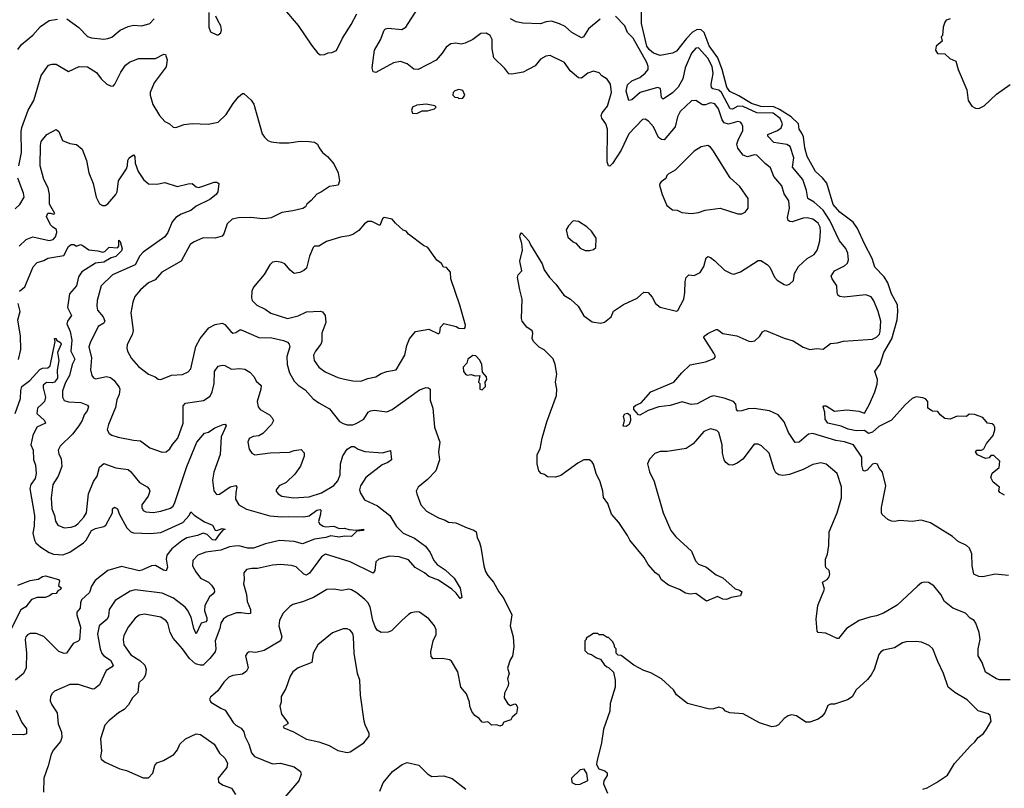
# Model space of a CAD drawing. Extents: x 2087054 to 2277909, y 548907 to 753496.
# Tile 321 of 444: x 2195598 to 2202833, y 682371 to 688020. Entities that reach past the tile are written whole.
import ezdxf

# ---------------------------------------------------------------- set-up
doc = ezdxf.new("R2010")
doc.units = 0

msp = doc.modelspace()

# ---------------------------------------------------------------- linework, layer by layer
at = {"layer": '0CON20XD'}
for points in [[(2201467.9, 686357.9), (2201477.6, 686395), (2201482.6, 686465), (2201479.5, 686495), (2201465, 686524.6), (2201425, 686554.7), (2201385, 686563.8), (2201355, 686561.3), (2201275, 686535.4), (2201256.9, 686536.9), (2201245.6, 686545), (2201239.2, 686565), (2201253.4, 686635), (2201249.7, 686689.7), (2201215, 686740), (2201197.9, 686797.9), (2201138.7, 686868.7), (2201115, 686931.2), (2201075, 686962.9), (2201015, 687024.3), (2200995, 687026.5), (2200945, 687012.3), (2200914.7, 687024.7), (2200875.4, 687075), (2200867.5, 687105), (2200876.1, 687135), (2200911.9, 687205), (2200911.4, 687235), (2200904.2, 687255), (2200895, 687265.7), (2200875, 687271.9), (2200807.1, 687252.9), (2200775, 687261.9), (2200758.7, 687285), (2200731.8, 687365), (2200705, 687400.9), (2200675, 687409.2), (2200636.2, 687395), (2200615, 687394.7), (2200565, 687426.9), (2200535, 687422.9), (2200450.6, 687345), (2200431.1, 687305), (2200415, 687231.4), (2200332.5, 687137.5), (2200315, 687138.8), (2200291.2, 687155), (2200255, 687232.5), (2200218, 687275), (2200195, 687288.1), (2200174.5, 687285.5), (2200075, 687181.9), (2200018, 687062), (2199955, 686962), (2199935, 686942.5), (2199924.2, 686945), (2199914.5, 686975), (2199916.6, 687215), (2199904.1, 687254.1), (2199876.6, 687296.6), (2199871.2, 687315), (2199876.7, 687335), (2199916.4, 687385), (2199931.1, 687435), (2199946.5, 687485), (2199939.2, 687545), (2199915, 687582.5), (2199875, 687606.7), (2199855, 687630), (2199815, 687641.2), (2199773, 687627), (2199725, 687591.2), (2199705, 687592.5), (2199643.1, 687645), (2199602, 687705), (2199495, 687756), (2199465, 687752.5), (2199425, 687730.9), (2199385, 687681.5), (2199296.3, 687633.7), (2199215, 687620), (2199193, 687623), (2199161.7, 687661.7), (2199080.7, 687740.7), (2199068.9, 687805), (2199069.4, 687875), (2199055, 687903.8), (2199025, 687920.8), (2198985, 687918.6), (2198926.7, 687873.3), (2198872.1, 687847.9), (2198841.3, 687841.3), (2198803.2, 687846.8), (2198765, 687843.1), (2198731.9, 687818.1), (2198702, 687775), (2198657.6, 687722.4), (2198525, 687654), (2198495, 687655.6), (2198445, 687695.7), (2198395, 687711.9), (2198345, 687702.5), (2198215, 687631.9), (2198195, 687636.2), (2198188.9, 687665), (2198204.3, 687795), (2198248.9, 687871.1), (2198275, 687942), (2198285, 687952.5), (2198305, 687956.5), (2198405, 687947.8), (2198434.2, 687965), (2198562.2, 688165)], [(2202835, 684526.2), (2202800, 684545), (2202793, 684557), (2202797.5, 684585), (2202750.3, 684620.3), (2202733.3, 684655), (2202745, 684687.5), (2202795, 684730), (2202800, 684775), (2202755, 684816.7), (2202735, 684816.2), (2202720.8, 684799.2), (2202695, 684794.3), (2202635, 684822.5), (2202621.2, 684845), (2202630, 684855), (2202665, 684856.2), (2202682.5, 684865), (2202703.3, 684905), (2202750, 684965), (2202762.5, 685005), (2202762.5, 685025), (2202755, 685040), (2202745, 685050), (2202710, 685055), (2202675, 685097.5), (2202615, 685117.5), (2202575, 685120), (2202555, 685103.3), (2202486.1, 685106.1), (2202436.1, 685083.9), (2202395, 685088.8), (2202362.5, 685115), (2202345, 685140), (2202305, 685142.5), (2202270, 685165), (2202270, 685215), (2202255, 685233.3), (2202235, 685242), (2202185, 685248.2), (2202155, 685236.5), (2202105, 685190.5), (2202005, 685075.5), (2201909.8, 685030.2), (2201865, 684987.5), (2201835, 684979.2), (2201805, 685000), (2201745, 684998.9), (2201685, 685011.6), (2201635, 685032.8), (2201536.2, 685055), (2201515.6, 685085), (2201514.3, 685135), (2201502.5, 685175), (2201507.5, 685182.5), (2201525, 685181.2), (2201585, 685144), (2201675, 685151.5), (2201765, 685142.3), (2201805, 685128), (2201842.7, 685195), (2201881.4, 685285), (2201898.5, 685341.5), (2201900.7, 685375), (2201882.5, 685435), (2201921.9, 685488.1), (2201947.1, 685575), (2202007.6, 685675), (2202045, 685814), (2202050.3, 685875), (2202048.4, 685925), (2202004.2, 686004.2), (2201976.1, 686085), (2201949.4, 686129.4), (2201881.7, 686201.7), (2201861.8, 686265), (2201805, 686372.9), (2201755.3, 686485.3), (2201721.2, 686531.2), (2201623.5, 686605), (2201575, 686661.9), (2201527.7, 686817.7), (2201497.3, 686857.3), (2201445, 686903.5), (2201384.2, 687014.2), (2201367.5, 687077.5), (2201357.9, 687157.9), (2201346.2, 687186.2), (2201324.5, 687215), (2201319.6, 687255), (2201266.8, 687306.8), (2201180.7, 687360.7), (2201139.4, 687379.4), (2201043.1, 687383.1), (2200975.9, 687405), (2200881.4, 687461.4), (2200815, 687493), (2200793.5, 687525), (2200759.3, 687655), (2200728.8, 687738.8), (2200665, 687827.1), (2200628.1, 687925), (2200606.3, 687946.3), (2200575, 687947.5), (2200542.7, 687927.3), (2200497.8, 687882.2), (2200425, 687788.9), (2200395, 687774), (2200305, 687756.2), (2200255, 687774.5), (2200225, 687797.5), (2200205.4, 687825), (2200167.9, 687992.1), (2200167.6, 688097.6)], [(2195585, 687800), (2195611.7, 687838.3), (2195695, 687905.7), (2195750.5, 687969.5), (2195815, 688012.9), (2195876, 688024)], [(2195945, 688026.4), (2196031.5, 687961.5), (2196095, 687897.1), (2196125, 687886), (2196215, 687878), (2196245, 687880.8), (2196275, 687892.5), (2196336.8, 687943.2), (2196395, 687970.8), (2196435, 687980.8), (2196495.9, 687975.9), (2196555, 687991.2), (2196585, 688026.7)], [(2196986.4, 688073.6), (2196987.5, 687965), (2197000.7, 687930.7), (2197045, 687907.5), (2197055, 687907.5), (2197075, 687922.5), (2197080, 687945), (2197075.5, 687975), (2197053.8, 688015), (2197038.8, 688045)], [(2197544.2, 688094.2), (2197645, 687976.7), (2197741.7, 687831.7), (2197785, 687777.5), (2197805, 687762.5), (2197836.4, 687763.6), (2197865, 687777.5), (2197891.7, 687778.3), (2197925, 687792.5), (2197970, 687885), (2198033.8, 687985), (2198075, 688063.3)], [(2199862, 688025), (2199776.9, 687953.1), (2199740.5, 687895), (2199725, 687885.5), (2199656, 687926), (2199605, 687970.5), (2199565, 687988.8), (2199505, 688008.1), (2199465.5, 688004.5), (2199425, 687988.6), (2199295, 687993.3), (2199245, 688004.2), (2199205, 688027.5)], [(2202865, 683936), (2202765, 683945.8), (2202675, 683926.2), (2202645, 683926.7), (2202610, 683945), (2202596.4, 684006.4), (2202593.8, 684095), (2202576.7, 684135), (2202555.8, 684155.8), (2202495, 684186), (2202452.1, 684222.1), (2202291.8, 684321.8), (2202220.9, 684340.9), (2202155, 684331.7), (2202065, 684338.9), (2202025, 684330.9), (2202003.2, 684333.2), (2201976.1, 684346.1), (2201935, 684382.5), (2201930, 684395), (2201931.2, 684435), (2201961.9, 684595), (2201938.6, 684695), (2201914, 684725), (2201902.3, 684752.3), (2201885, 684759.4), (2201865, 684754.4), (2201825, 684708.1), (2201805, 684701.9), (2201795, 684706), (2201786.7, 684745), (2201785, 684805.8), (2201725.7, 684895), (2201658.1, 684918.1), (2201595, 684926.9), (2201425, 684979.5), (2201395, 684972.9), (2201325, 684915.6), (2201295, 684912.5), (2201246.9, 684985), (2201215.6, 685065), (2201170.8, 685115), (2201106.4, 685146.4), (2200995, 685163.6), (2200950.3, 685160.3), (2200904.4, 685144.4), (2200875, 685144), (2200865.6, 685155.6), (2200860.8, 685195), (2200842, 685215), (2200775, 685238.8), (2200695, 685254.4), (2200671.1, 685248.9), (2200575, 685196.9), (2200532.7, 685192.7), (2200465, 685210.8), (2200377.5, 685185), (2200295, 685174.5), (2200215, 685147.1), (2200155, 685113.8), (2200145, 685116.7), (2200110, 685155), (2200111.2, 685175), (2200125, 685187.5), (2200165.4, 685204.6), (2200235, 685284.4), (2200403.8, 685355), (2200462.5, 685425), (2200525, 685482.5), (2200637.5, 685505), (2200700.7, 685529.3), (2200710, 685545), (2200699.4, 685569.4), (2200623.8, 685685), (2200627.5, 685695), (2200655, 685713.8), (2200715, 685742.5), (2200725, 685742.5), (2200764.2, 685714.2), (2200867.2, 685697.2), (2200955, 685658), (2200975.9, 685654.1), (2201000.5, 685659.5), (2201036.5, 685693.5), (2201056.2, 685725), (2201074.3, 685735.7), (2201085, 685734.2), (2201215, 685680), (2201280.7, 685660.7), (2201355, 685614.2), (2201405, 685595.8), (2201455, 685602.5), (2201502, 685598), (2201555, 685640), (2201605, 685644.4), (2201652.2, 685657.8), (2201865, 685671.9), (2201895, 685687.1), (2201915, 685708.8), (2201921.5, 685728.5), (2201924.6, 685804.6), (2201907.1, 685875), (2201874.7, 685954.7), (2201855, 685982.9), (2201815, 685997.8), (2201655, 685980.5), (2201625, 685984.4), (2201610.8, 685995), (2201604.5, 686014.5), (2201603.3, 686065), (2201566.9, 686115), (2201560, 686135), (2201585, 686173.1), (2201658.1, 686211.9), (2201679.5, 686230.5), (2201689.1, 686255), (2201683.5, 686305), (2201668.9, 686338.9), (2201621.1, 686395), (2201549.7, 686545), (2201501, 686621), (2201435, 686680), (2201389.4, 686705), (2201378.5, 686765), (2201351.8, 686845), (2201275.4, 686935), (2201285.4, 687005), (2201258.6, 687088.6), (2201235, 687102.5), (2201171.3, 687111.3), (2201138.2, 687118.2), (2201095.6, 687165), (2201094.2, 687175), (2201166.7, 687205), (2201193.8, 687225), (2201203.4, 687255), (2201184.7, 687295), (2201135, 687331.9), (2201015, 687334.8), (2200915, 687383.2), (2200875, 687383.3), (2200835, 687362.8), (2200818.9, 687365), (2200755, 687485.7), (2200735, 687501.6), (2200691.9, 687511.9), (2200680.2, 687520.2), (2200678.3, 687545), (2200692.7, 687625), (2200685.9, 687675), (2200655, 687738.2), (2200585, 687812.7), (2200565, 687810.5), (2200535, 687772.9), (2200488.5, 687665), (2200471.2, 687585), (2200436.1, 687523.9), (2200395, 687483.6), (2200325, 687436.2), (2200315, 687447.5), (2200305.5, 687515.5), (2200285, 687520.9), (2200156.2, 687483.8), (2200095, 687430.8), (2200075, 687426.7), (2200054.7, 687495), (2200065, 687540.8), (2200095, 687571.1), (2200155, 687595.9), (2200195, 687628), (2200216, 687654), (2200216.2, 687675), (2200205.2, 687705.2), (2200105, 687884.5), (2200065, 687926), (2200044.3, 687974.3), (2199975.7, 688045.7)], [(2202435, 688027.5), (2202405, 688016.7), (2202395, 688002.5), (2202383.8, 687965), (2202380, 687905), (2202370, 687895), (2202377, 687863), (2202332.5, 687825), (2202326.7, 687795), (2202341.7, 687771.7), (2202395, 687770), (2202432.5, 687735), (2202476.1, 687716.1), (2202494.1, 687654.1), (2202556.7, 687505), (2202566.7, 687425), (2202594.1, 687384.1), (2202620.7, 687370.7), (2202645, 687367.5), (2202685, 687386.7), (2202775, 687473.8), (2202876.8, 687543.2)], [(2195591.5, 686945), (2195610, 687045), (2195608, 687195), (2195613, 687227), (2195660, 687355), (2195701.9, 687425), (2195755, 687610), (2195810, 687685), (2195835, 687693.8), (2195865, 687693.8), (2195955, 687638.8), (2196034.4, 687675.6), (2196095, 687672.9), (2196161.1, 687631.1), (2196195, 687586.2), (2196237.5, 687545), (2196265, 687533.3), (2196285, 687532.5), (2196297.5, 687545), (2196340, 687635), (2196375.7, 687685), (2196405, 687708.6), (2196470, 687735), (2196595, 687735.8), (2196657, 687767), (2196670, 687765), (2196672.5, 687755), (2196681.2, 687725), (2196675, 687672.5), (2196585, 687556.2), (2196555.7, 687485), (2196555.6, 687465), (2196575, 687396.7), (2196625, 687316.7), (2196665, 687272.5), (2196697.5, 687255), (2196725, 687230), (2196745, 687228.8), (2196805, 687248.8), (2196865, 687257.5), (2196982.7, 687252.7), (2197055, 687265.8), (2197115, 687324), (2197166, 687405), (2197205, 687453.3), (2197235, 687476.7), (2197245, 687476.7), (2197299.3, 687429.3), (2197318, 687398), (2197380.3, 687180.3), (2197395.5, 687155.5), (2197421.1, 687131.1), (2197445, 687121.8), (2197505.5, 687115.5), (2197575, 687115.5), (2197658.3, 687128.3), (2197725.7, 687125.7)], [(2198825, 687440), (2198855, 687442.5), (2198867.5, 687465), (2198855, 687500), (2198825, 687506.7), (2198795, 687496.7), (2198782.5, 687485), (2198780, 687465), (2198795, 687450), (2198817, 687447), (2198825, 687440)], [(2198515, 687331.2), (2198555, 687350), (2198595, 687351.2), (2198645, 687363.8), (2198657, 687377), (2198647, 687387), (2198585, 687400), (2198515, 687391.2), (2198483.6, 687376.4), (2198476.7, 687355), (2198485, 687333.3), (2198515, 687331.2)], [(2195593.8, 686356.2), (2195645.8, 686404.2), (2195695, 686424.7), (2195815, 686397.3), (2195844.2, 686405), (2195861.1, 686425), (2195870.8, 686455), (2195867, 686477), (2195840, 686495), (2195825, 686513.3), (2195794.6, 686574.6), (2195805, 686596.9), (2195825, 686599.2), (2195845, 686590), (2195856.7, 686595), (2195817.6, 686665), (2195816, 686735), (2195807.1, 686785), (2195775.5, 686845), (2195747.5, 686945), (2195750.6, 687095), (2195756, 687125), (2195796.2, 687175), (2195865, 687214), (2195885, 687198.8), (2195912.9, 687132.9), (2195965, 687110), (2196015, 687102), (2196057.8, 687067.8), (2196088.6, 686985), (2196104.4, 686895), (2196137.2, 686817.2), (2196159.2, 686715), (2196185, 686667.5), (2196205, 686653.8), (2196225, 686654.2), (2196245, 686667.5), (2196304.3, 686735), (2196312.9, 686755), (2196324.2, 686835), (2196381.4, 686925), (2196390.9, 686949.1), (2196393.3, 686985), (2196402.9, 687005), (2196435, 687026.2), (2196444.2, 687014.2), (2196445.6, 686965), (2196467.1, 686905), (2196507.5, 686845), (2196545, 686814), (2196605, 686812), (2196665, 686823.3), (2196755, 686793.3), (2196835, 686814.2), (2196865, 686816), (2196895, 686792.5), (2196915, 686786.7), (2196950.6, 686799.4), (2197026.4, 686826.4), (2197046.1, 686826.1), (2197060, 686815), (2197054, 686755), (2197042.5, 686735), (2196995, 686699.2), (2196895, 686650), (2196855, 686617.1), (2196785, 686589.5), (2196744.3, 686565), (2196717.8, 686535), (2196685, 686456), (2196665, 686424.2), (2196505, 686311.1), (2196480, 686285), (2196445, 686218.1), (2196280, 686145), (2196195.6, 686065), (2196167.1, 685955), (2196164.4, 685914.4), (2196170, 685885), (2196210.9, 685835), (2196222.5, 685805), (2196215, 685790), (2196175.3, 685764.7), (2196144.4, 685705), (2196117.6, 685652.4), (2196106.2, 685615), (2196125.3, 685535), (2196116.8, 685446.8), (2196128, 685405), (2196138.8, 685388.8), (2196155, 685381.4), (2196235, 685396.7), (2196265, 685391.4), (2196289.8, 685369.8), (2196328.8, 685318.8), (2196333.1, 685305), (2196328.2, 685265), (2196312.3, 685225), (2196300.9, 685169.1), (2196249.2, 685045), (2196240.8, 685005), (2196255, 684978), (2196275, 684965.8), (2196322.3, 684952.3), (2196435, 684928.6), (2196485, 684924.2), (2196555, 684874.4), (2196645, 684840.8), (2196675, 684844.3), (2196702, 684865), (2196721.3, 684898.7), (2196760, 684945), (2196798.9, 685055), (2196797.8, 685145), (2196798.3, 685181.7), (2196815, 685201.9), (2196948.3, 685221.7), (2196997, 685253), (2197012.7, 685285), (2197026.5, 685345), (2197030, 685435), (2197055, 685473.8), (2197085, 685482), (2197105, 685478), (2197155, 685451.9), (2197215, 685457.1), (2197252.1, 685452.1), (2197289.7, 685429.7), (2197320, 685395), (2197334.3, 685364.3), (2197370.8, 685330.8), (2197370.5, 685305), (2197342.9, 685215), (2197348.9, 685175), (2197365.4, 685155.4), (2197434.3, 685115), (2197452.9, 685095), (2197461.4, 685075), (2197446.9, 685045), (2197385, 684977.5), (2197355, 684961.4), (2197314.4, 684955.6), (2197285, 684941.2), (2197274.4, 684915), (2197284.3, 684864.3), (2197302.5, 684835), (2197325, 684821.2), (2197437.7, 684837.7), (2197579.5, 684840.5), (2197615, 684854), (2197665, 684860), (2197687.7, 684837.7), (2197688.8, 684811.2), (2197661.2, 684738.8), (2197619.1, 684680.9), (2197555, 684618.8), (2197505, 684593.3), (2197483.3, 684565), (2197482.5, 684555), (2197496.7, 684535), (2197525, 684519.2), (2197610, 684505), (2197725, 684513.3), (2197815, 684542.5), (2197905, 684595.5), (2197935, 684631.1), (2197952, 684675), (2197954.7, 684755.3), (2197971.5, 684815), (2198005, 684864.3), (2198035, 684883.1), (2198055, 684882.5), (2198085, 684864), (2198135, 684845.6), (2198264.5, 684835.5), (2198323, 684853), (2198330, 684785), (2198304, 684765), (2198261.3, 684748.7), (2198141.9, 684655), (2198101.5, 684595), (2198095.6, 684565.6), (2198101.3, 684541.3), (2198130.7, 684490.7), (2198227.8, 684447.8), (2198317.1, 684375), (2198367.1, 684295), (2198415.8, 684245.8), (2198499.5, 684209.5), (2198579.7, 684149.7), (2198614.4, 684105), (2198641.2, 684045), (2198665, 684016), (2198725, 683975.8), (2198790, 683915), (2198835, 683842.5), (2198845.8, 683774.2), (2198835, 683766.7), (2198805.5, 683805.5), (2198774, 683834), (2198675, 683900.4), (2198605, 683928.2), (2198573.3, 683955), (2198504.5, 683995), (2198455, 684051.2), (2198387.2, 684072.8), (2198315, 684077.1), (2198235.5, 684054.5), (2198215.6, 684034.4), (2198207.6, 683972.4), (2198195, 683952.5), (2198025, 684036.2), (2197845, 684090.9), (2197815, 684073.3), (2197727.3, 683952.7), (2197705, 683938.1), (2197685, 683945.6), (2197628.1, 683998.1), (2197595, 684009.5), (2197515, 684015.6), (2197455, 684011.1), (2197345, 683985.6), (2197303, 683987), (2197265, 683978), (2197244, 683955), (2197247.5, 683905), (2197241.4, 683875), (2197264.6, 683794.6), (2197269.6, 683745), (2197294.4, 683685), (2197294, 683656), (2197277.6, 683652.4), (2197225, 683661.5), (2197189.5, 683660.5), (2197124, 683636), (2197095, 683615.8), (2197075.5, 683585), (2197068.2, 683545), (2197033.2, 683455), (2197038.2, 683395), (2197034.5, 683375), (2196994.8, 683325.2), (2196945, 683276.5), (2196925, 683275.4), (2196889.2, 683285), (2196845.7, 683325.7), (2196795, 683397.1), (2196725.4, 683475.4), (2196702.5, 683515), (2196686.7, 683585), (2196673.1, 683603.1), (2196635, 683627.8), (2196515, 683651.1), (2196475.4, 683644.6), (2196445, 683622.5), (2196395.6, 683555), (2196363.6, 683495), (2196358.5, 683465), (2196363.3, 683425), (2196415, 683353.1), (2196480.5, 683310.5), (2196516.4, 683276.4), (2196526.5, 683245), (2196521.7, 683208.3), (2196508.9, 683181.1), (2196474.2, 683145), (2196465.7, 683075), (2196427.5, 683035), (2196398.1, 682985), (2196365, 682951.4), (2196323.4, 682926.6), (2196252.2, 682867.8), (2196224, 682835), (2196192.5, 682735), (2196199.2, 682645), (2196191.2, 682605), (2196196.7, 682585), (2196225, 682564), (2196334.5, 682514.5), (2196382.5, 682502.5), (2196505, 682448.8), (2196543, 682447), (2196577, 682483), (2196591.2, 682538.8), (2196605, 682558.8), (2196653.3, 682575), (2196731.1, 682618.9), (2196756, 682655), (2196774.2, 682695.8), (2196815.9, 682734.1), (2196895, 682772), (2196925, 682766), (2197026, 682695), (2197065, 682630), (2197105, 682593.3), (2197124, 682555), (2197120, 682525), (2197056, 682445), (2197057.5, 682415), (2197093.3, 682395), (2197155, 682372.9), (2197183.3, 682325)], [(2197725.7, 687125.7), (2197765, 687119.2), (2197785, 687106), (2197797.5, 687077.5), (2197823.8, 687045), (2197859.2, 687015), (2197905, 686961.2), (2197938.6, 686895), (2197948.8, 686835), (2197936.7, 686805), (2197875, 686793.3), (2197816.1, 686753.9), (2197781.7, 686738.3), (2197739.3, 686690.7), (2197707.5, 686665), (2197697.5, 686645), (2197677, 686633), (2197605.9, 686614.1), (2197525, 686602.5), (2197445, 686564.2), (2197412.1, 686557.9), (2197384.3, 686555.7), (2197295, 686566.2), (2197205, 686564.4), (2197160, 686555), (2197121.3, 686518.7), (2197097.1, 686445), (2197085, 686428), (2197035, 686413.1), (2196945, 686415.8), (2196875, 686385.8), (2196851.4, 686368.6), (2196784.6, 686245.4), (2196642.5, 686165), (2196592, 686108), (2196544, 686085), (2196485.3, 686034.7), (2196444.3, 685985), (2196428.1, 685945), (2196414.5, 685865), (2196431.1, 685735), (2196423.3, 685705), (2196387.6, 685632.4), (2196384.4, 685605), (2196389.2, 685585), (2196419.4, 685529.4), (2196471.1, 685471.1), (2196543.8, 685413.8), (2196593.3, 685395), (2196615, 685378.8), (2196635, 685376), (2196712, 685408), (2196795, 685413.1), (2196835, 685432.9), (2196855.4, 685454.6), (2196891.5, 685618.5), (2196924.2, 685675.8), (2196988.6, 685755), (2197035, 685780), (2197085, 685788.8), (2197105, 685780), (2197148.5, 685728.5), (2197165, 685717.1), (2197185, 685720), (2197215, 685741.4), (2197225, 685741.1), (2197355, 685683.5), (2197451.3, 685681.3), (2197535, 685663.1), (2197565, 685650), (2197578.6, 685635), (2197581.9, 685615), (2197560, 685545), (2197562.5, 685485), (2197579.6, 685425), (2197613.3, 685363.3), (2197645, 685332.9), (2197695, 685300), (2197755, 685234.4), (2197794.6, 685204.6), (2197875, 685160), (2197946.8, 685066.8), (2197975, 685051.2), (2198005, 685042.5), (2198045, 685043.1), (2198068.9, 685051.1), (2198127, 685083), (2198159.2, 685135), (2198175, 685145.6), (2198205, 685149.4), (2198295, 685137.5), (2198334, 685155), (2198535, 685300), (2198585, 685317.5), (2198602.5, 685315), (2198613.8, 685305), (2198614.2, 685224.2), (2198633.1, 685165), (2198645.8, 685025), (2198684, 684915), (2198676.2, 684845), (2198681.4, 684785), (2198656.2, 684703.8), (2198595, 684641.2), (2198525, 684583.3), (2198512, 684555), (2198515.9, 684535.9), (2198544.2, 684455), (2198587, 684407), (2198675, 684358), (2198725, 684342), (2198747.9, 684327.9), (2198801.3, 684321.3), (2198885, 684284.2), (2198935, 684269.4), (2198951.4, 684255), (2198959.4, 684215), (2198976.4, 684176.4), (2198987.3, 684142.7), (2199007.1, 684005), (2199020.5, 683965), (2199037.5, 683935), (2199079.5, 683885), (2199117.5, 683815), (2199155.6, 683765), (2199212.9, 683645), (2199202, 683565), (2199223.8, 683485), (2199228.8, 683411.2), (2199218.8, 683341.2), (2199202, 683315), (2199181.2, 683255), (2199193.8, 683215), (2199183.3, 683175), (2199190, 683145), (2199187, 683123), (2199160.7, 683069.3), (2199156.7, 683035), (2199185, 682992.5), (2199205, 682980), (2199235, 682992.5), (2199246.4, 682986.4), (2199256.7, 682965), (2199248.3, 682921.7), (2199217.5, 682895), (2199207.5, 682875), (2199155, 682856.7), (2199142.5, 682835), (2199125, 682826.7), (2199103.6, 682836.4), (2199065, 682834), (2199045.9, 682855.9), (2199035, 682860), (2199005, 682853.8), (2198995, 682857.5), (2198973.9, 682883.9), (2198943.3, 682905), (2198920, 682935), (2198906, 682975), (2198902, 683005), (2198881.2, 683065), (2198839.2, 683115), (2198816.6, 683226.6), (2198771.2, 683305), (2198755, 683316.2), (2198705.6, 683325.6), (2198635, 683323.8), (2198620.5, 683340.5), (2198618, 683375), (2198635.6, 683454.4), (2198657.9, 683502.1), (2198659.2, 683535), (2198646.2, 683565), (2198605, 683615.8), (2198535, 683665.7), (2198511.7, 683668.3), (2198475, 683660), (2198455, 683649.2), (2198405, 683604.2), (2198330.9, 683529.1), (2198305, 683519.2), (2198255, 683515.8), (2198225, 683532.9), (2198208.5, 683558.5), (2198192.3, 683605), (2198173.8, 683703.8), (2198155, 683737.5), (2198135, 683757.5), (2198076.3, 683806.3), (2198035, 683830.8), (2198015, 683834.2), (2197965, 683825.6), (2197905, 683835.6), (2197855, 683832.5), (2197756.3, 683773.7), (2197675, 683740.6), (2197605, 683722), (2197581.7, 683708.3), (2197532, 683655), (2197505.8, 683605), (2197501.4, 683565), (2197522.7, 683485), (2197514.4, 683455), (2197395, 683383.3), (2197331.7, 683368.3), (2197285, 683374), (2197270, 683365), (2197256.1, 683343.9), (2197276.6, 683256.6), (2197265, 683230.8), (2197235, 683209.5), (2197165, 683200), (2197133.2, 683186.8), (2197097.8, 683152.2), (2197053.2, 683086.8), (2196999.3, 683040.7), (2196993.3, 683025), (2197003.3, 683005), (2197075, 682958.8), (2197107.5, 682945), (2197166, 682855), (2197186.2, 682835), (2197225, 682813.1), (2197244.1, 682785.9), (2197252.7, 682755), (2197282.5, 682695), (2197300.9, 682630.9), (2197323.8, 682605), (2197455, 682551.1), (2197515, 682555.4), (2197615, 682528.5), (2197662, 682495), (2197666, 682475), (2197648.1, 682425), (2197531.4, 682288.6)], [(2200905, 686593.8), (2200927.5, 686605), (2200950, 686635), (2200950, 686705), (2200890, 686795), (2200817.6, 686857.6), (2200691.7, 687061.7), (2200675, 687082), (2200655, 687094.2), (2200605, 687085.8), (2200555, 687054.2), (2200415, 686913.3), (2200362.5, 686885), (2200352.5, 686875), (2200345, 686852.5), (2200310.7, 686829.3), (2200302.5, 686815), (2200300, 686805), (2200318.8, 686735), (2200353.3, 686655), (2200395, 686623.3), (2200429.3, 686619.3), (2200463.9, 686603.9), (2200535, 686596.2), (2200585, 686604), (2200635, 686620), (2200745, 686633.8), (2200873.9, 686593.9), (2200905, 686593.8)], [(2195565, 686628.8), (2195597.6, 686662.4), (2195630, 686715), (2195626.7, 686745), (2195583.3, 686855)], [(2198105, 685364.2), (2198155, 685382.9), (2198215, 685394.3), (2198255, 685420), (2198295, 685434.2), (2198363.8, 685446.2), (2198427.5, 685555), (2198442.5, 685625), (2198461.4, 685675), (2198505, 685729.2), (2198605, 685745.8), (2198675, 685710), (2198685, 685720), (2198690.5, 685759.5), (2198715, 685786.2), (2198803.9, 685763.9), (2198825, 685753.3), (2198865, 685750), (2198871.7, 685758.3), (2198872.5, 685775), (2198832.4, 685922.4), (2198766.7, 686115), (2198763.3, 686165), (2198735, 686197.5), (2198710.7, 686200.7), (2198698.3, 686228.3), (2198663, 686253), (2198595.7, 686345.7), (2198565, 686361.2), (2198455, 686443.8), (2198436.7, 686465), (2198416.4, 686473.6), (2198358, 686525), (2198334.3, 686554.3), (2198275, 686566.2), (2198263.6, 686556.4), (2198245, 686506.7), (2198185, 686536.7), (2198155, 686535.7), (2198130.2, 686519.8), (2198090.2, 686469.8), (2198045, 686441.1), (2198015, 686430.5), (2197955, 686421.9), (2197851.1, 686388.9), (2197795, 686356), (2197763.8, 686355), (2197752.9, 686345), (2197727, 686283), (2197705.4, 686194.6), (2197685, 686175.8), (2197655, 686161.4), (2197614.3, 686154.3), (2197585, 686178), (2197545.4, 686225.4), (2197525, 686235.6), (2197485, 686244), (2197455, 686236.7), (2197435, 686217.5), (2197395, 686148), (2197316.2, 686055), (2197303.8, 686025), (2197300, 685975), (2197306.4, 685956.4), (2197341.2, 685921.2), (2197401.8, 685891.8), (2197442.2, 685862.2), (2197565, 685823.1), (2197645, 685842.9), (2197705, 685871.8), (2197805, 685877.5), (2197821.7, 685871.7), (2197841.4, 685845), (2197848.1, 685795), (2197818.9, 685715), (2197817.5, 685655), (2197811.4, 685635), (2197772.2, 685585), (2197757.1, 685555), (2197762.5, 685515), (2197796, 685466), (2197842.1, 685432.1), (2197935, 685391.4), (2197985, 685378), (2198045, 685365.8), (2198105, 685364.2)], [(2199785, 686323.8), (2199815, 686330), (2199832.5, 686345), (2199833.3, 686415), (2199798.8, 686465), (2199765, 686496.7), (2199705, 686537.5), (2199665, 686542.5), (2199630, 686505), (2199613.3, 686475), (2199625, 686422.5), (2199665, 686386.7), (2199685, 686377.5), (2199715, 686341.2), (2199753.9, 686323.9), (2199785, 686323.8)], [(2202875, 683168.1), (2202798.3, 683168.3), (2202774.5, 683174.5), (2202693.8, 683225), (2202670, 683295), (2202640, 683345), (2202641.2, 683395), (2202656, 683465), (2202649.2, 683515), (2202623.8, 683585), (2202612.5, 683605), (2202582.7, 683622.7), (2202548.8, 683658.8), (2202455, 683694.2), (2202392.5, 683745), (2202367.1, 683795), (2202315, 683858.8), (2202275, 683883.8), (2202245, 683886), (2202225, 683880), (2202195, 683857.5), (2202045, 683716.7), (2201945, 683657.5), (2201895, 683638), (2201845, 683630), (2201766.7, 683605), (2201673.3, 683546.7), (2201615, 683472), (2201605, 683471.2), (2201520.5, 683510.5), (2201465, 683516.7), (2201458.8, 683525), (2201450.8, 683615), (2201462.2, 683715), (2201511.1, 683835), (2201496.7, 683885), (2201531.2, 683905), (2201546, 683925), (2201551.2, 683945), (2201545, 683972.5), (2201522.5, 683995), (2201518.3, 684008.3), (2201518.1, 684055), (2201532.9, 684092.9), (2201542.3, 684155), (2201545.7, 684255), (2201604.2, 684395), (2201637.1, 684505), (2201636.4, 684586.4), (2201604.2, 684685), (2201525, 684753.1), (2201485, 684763.3), (2201425, 684751.1), (2201355, 684713.3), (2201255, 684677.5), (2201205, 684670), (2201175, 684674.5), (2201155, 684690), (2201141.5, 684715), (2201105, 684833.8), (2201049.1, 684889.1), (2201025, 684901.2), (2200995, 684900), (2200910.7, 684789.3), (2200868.9, 684761.1), (2200835, 684746.7), (2200807.9, 684747.9), (2200785.5, 684765.5), (2200774.3, 684785), (2200763.3, 684835), (2200758.9, 684895), (2200735.4, 684985.4), (2200720.3, 685000.3), (2200675, 685012), (2200625, 684993.8), (2200546.9, 684903.1), (2200495, 684868.1), (2200355, 684847.1), (2200305, 684846), (2200265, 684831.2), (2200225, 684791.2), (2200211.4, 684755), (2200225, 684697.5), (2200260.8, 684625), (2200325.5, 684395), (2200383.1, 684265), (2200419.4, 684219.4), (2200534.3, 684114.3), (2200563.6, 684043.6), (2200585, 684018), (2200645, 683997.1), (2200683.3, 683965), (2200715, 683940), (2200765, 683918), (2200855, 683836.7), (2200887.7, 683827.7), (2200903.3, 683815), (2200893.6, 683786.4), (2200825, 683773.3), (2200790.7, 683759.3), (2200765, 683761.2), (2200725, 683780), (2200645, 683747.5), (2200565, 683802.5), (2200525, 683796.7), (2200490, 683805), (2200445, 683833.3), (2200365, 683863.3), (2200314.1, 683904.1), (2200296.7, 683935), (2200270, 683955), (2200215, 684016.2), (2200187.2, 684067.2), (2200080.8, 684195), (2200065, 684228.8), (2200001.4, 684325), (2199947.5, 684385), (2199918.5, 684465), (2199888, 684508), (2199881.8, 684555), (2199862.6, 684622.6), (2199832.7, 684685), (2199813.4, 684753.4), (2199805, 684768.8), (2199785, 684784), (2199744.2, 684785.8), (2199698.3, 684761.7), (2199575, 684670), (2199535, 684656.7), (2199475, 684660), (2199455, 684677.5), (2199430, 684685), (2199413.3, 684705), (2199400, 684755), (2199401.4, 684825), (2199422.5, 684865), (2199437.1, 684945), (2199470, 685065), (2199541.7, 685258.3), (2199544.3, 685305), (2199535.7, 685355), (2199543.5, 685415), (2199532.5, 685485), (2199517.9, 685527.9), (2199452.7, 685592.7), (2199415, 685614), (2199375, 685653.3), (2199364, 685675), (2199368, 685715), (2199362.7, 685732.7), (2199325, 685761.2), (2199290, 685805), (2199286, 685825), (2199290, 685965), (2199273.8, 686035), (2199256.2, 686125), (2199261.2, 686145), (2199286.7, 686175), (2199273.8, 686245), (2199292, 686325), (2199288, 686375), (2199274, 686424), (2199275, 686440), (2199285, 686452.5), (2199339.2, 686395), (2199351.4, 686365), (2199437.8, 686225), (2199451.8, 686181.8), (2199490, 686125), (2199538.1, 686075), (2199596.4, 685996.4), (2199645, 685966), (2199702, 685915), (2199743.7, 685843.7), (2199805, 685800), (2199865, 685790), (2199895, 685796), (2199943.3, 685835), (2199962, 685878), (2200035, 685926.2), (2200135.5, 685974.5), (2200185, 686016.2), (2200215, 686016), (2200245, 685980), (2200270.8, 685935), (2200305, 685906), (2200425, 685877.5), (2200435, 685882.5), (2200477.5, 685965), (2200485.6, 686014.4), (2200487.1, 686095), (2200494.5, 686125.5), (2200515, 686144.2), (2200555, 686138.8), (2200597, 686163), (2200624.3, 686205), (2200640.9, 686269.1), (2200655, 686280), (2200675, 686272), (2200705, 686247.1), (2200777.9, 686177.9), (2200825, 686154), (2200845, 686150.8), (2200895, 686166), (2201025, 686250), (2201045, 686250), (2201090.8, 686220.8), (2201110.3, 686200.3), (2201145, 686127.5), (2201165, 686106.7), (2201214.1, 686074.1), (2201235, 686070), (2201255, 686076.7), (2201285, 686103.3), (2201291.4, 686155), (2201320, 686205), (2201385, 686264.4), (2201436.3, 686293.7), (2201456.7, 686325), (2201467.9, 686357.9)], [(2195595, 686024), (2195635, 686056.7), (2195696.7, 686203.3), (2195725, 686235.6), (2195775, 686250), (2195805, 686267.5), (2195922.9, 686287.1), (2195955, 686352), (2195975, 686368.3), (2195995, 686368.8), (2196015, 686355.8), (2196045, 686368), (2196065, 686358.8), (2196105, 686328.6), (2196172.1, 686322.1), (2196208.3, 686311.7), (2196222.5, 686317.5), (2196255, 686349.2), (2196317.3, 686342.7), (2196326.7, 686356.7), (2196325, 686400), (2196335, 686390), (2196350.6, 686335), (2196345, 686320.8), (2196305, 686280.4), (2196270.8, 686269.2), (2196215, 686238), (2196155, 686230.8), (2196055, 686166.7), (2196029.6, 686130.4), (2196014.8, 686065), (2195964.5, 686005), (2195949.2, 685905), (2195978.2, 685845), (2195947.8, 685805), (2195943.2, 685785), (2195968.4, 685728.4), (2195981.1, 685665), (2195972.6, 685585), (2196002, 685525), (2195984.1, 685485.9), (2195963.9, 685405), (2195935, 685353.1), (2195911.8, 685291.8), (2195912.3, 685245), (2195925, 685221.9), (2195955, 685212.5), (2196047.3, 685207.3), (2196095, 685188), (2196102.5, 685175), (2196093.8, 685146.2), (2196070.6, 685115), (2196055.6, 685075), (2196031.5, 685035), (2195986.3, 684973.6), (2195896, 684885), (2195879.2, 684855), (2195885, 684826.7), (2195902.9, 684795), (2195907.8, 684735), (2195879.4, 684665), (2195841.8, 684605), (2195828.8, 684505), (2195833.8, 684425), (2195854.4, 684375), (2195861.4, 684335), (2195876.7, 684305), (2195925, 684286), (2195975, 684290.8), (2196005, 684301.1), (2196025, 684315.7), (2196069.4, 684365), (2196087.5, 684395), (2196103.2, 684535), (2196141.1, 684625), (2196167.3, 684665), (2196185, 684732), (2196215, 684759.2), (2196305, 684725.5), (2196395, 684712.9), (2196415, 684698), (2196477.8, 684617.8), (2196535, 684587.5), (2196548.7, 684568.7), (2196552.9, 684555), (2196541.7, 684518.3), (2196495.8, 684455), (2196494.3, 684435), (2196505, 684412), (2196525, 684402), (2196577.3, 684397.3), (2196635, 684406.7), (2196705, 684429.5), (2196725.3, 684444.7), (2196738.3, 684471.7), (2196826, 684735), (2196898.6, 684915), (2196955, 684980.6), (2196985, 684989.4), (2197030.5, 685019.5), (2197093.8, 685045), (2197107.5, 685047.5), (2197115.6, 685035), (2197076.9, 684955), (2197070, 684825), (2197024.5, 684695), (2197014.6, 684635), (2197025, 684557.5), (2197037.9, 684537.9), (2197045, 684531.2), (2197065, 684532.5), (2197145, 684585.5), (2197186.6, 684596.6), (2197192.5, 684585), (2197184.7, 684545.3), (2197183.9, 684495), (2197206.7, 684455), (2197265, 684422.8), (2197435, 684374.7), (2197525, 684365.3), (2197575, 684369.6), (2197685.4, 684365.4), (2197725.3, 684374.7), (2197780.5, 684415), (2197805, 684420.6), (2197810.6, 684415), (2197808.7, 684385), (2197792.5, 684332.5), (2197800.8, 684315), (2197827.7, 684297.7), (2197845, 684292.3), (2197905, 684297.3), (2197945, 684280.5), (2197985, 684282.9), (2198015, 684272.5), (2198072.5, 684267.5), (2198125, 684275.6), (2198125, 684264.6), (2198075, 684260), (2198035, 684221.8), (2197985, 684224.2), (2197945, 684217.1), (2197885, 684226.5), (2197846.5, 684213.5), (2197765, 684202.4), (2197675, 684168.5), (2197615, 684185.9), (2197507.4, 684192.6), (2197405, 684167.7), (2197315, 684135.4), (2197273.1, 684136.9), (2197207.8, 684152.2), (2197175, 684151.8), (2197138.8, 684145), (2197075, 684120.4), (2196965, 684106.1), (2196906.5, 684083.5), (2196870.6, 684045), (2196868.2, 684005), (2196891.8, 683961.8), (2196926.5, 683915), (2196985, 683885.3), (2197007.5, 683865), (2197025.5, 683835), (2197028.1, 683815), (2197019.7, 683800.3), (2196991.8, 683778.2), (2196958.2, 683715), (2196956.4, 683675), (2196972.9, 683625), (2196972.2, 683605), (2196965, 683595.7), (2196930, 683585), (2196895, 683506.7), (2196877.8, 683545), (2196858.7, 683628.7), (2196830.8, 683680.8), (2196812.4, 683702.4), (2196727.8, 683767.8), (2196645, 683806), (2196445, 683829.6), (2196410, 683820), (2196298.8, 683751.2), (2196254.3, 683685), (2196250.5, 683635), (2196240.9, 683615), (2196181.8, 683565), (2196169.3, 683505), (2196177.1, 683465), (2196187.9, 683395), (2196201.3, 683361.3), (2196215, 683343.8), (2196265, 683311.8), (2196283.5, 683275), (2196277.3, 683262.7), (2196232.3, 683237.7), (2196185, 683131.2), (2196147.9, 683102.1), (2196135, 683098.9), (2196030, 683135), (2195966.3, 683133.7), (2195853.8, 683085), (2195835, 683068.8), (2195824.3, 683045), (2195822.5, 683015), (2195832.5, 682985), (2195872.5, 682925), (2195879.2, 682845), (2195903.6, 682783.6), (2195908.1, 682745), (2195898, 682715), (2195847.1, 682655), (2195827.7, 682622.3), (2195807.5, 682535), (2195776, 682445), (2195771.7, 682341.7)], [(2195588.3, 685521.7), (2195605.4, 685595), (2195602.3, 685695), (2195584.6, 685815), (2195601.1, 685875), (2195587.1, 685935)], [(2195565.4, 685124.6), (2195603, 685237), (2195605.2, 685295.2), (2195613.7, 685325), (2195672.1, 685367.9), (2195745, 685448.9), (2195765, 685458.9), (2195805, 685461.5), (2195820.5, 685475), (2195857.5, 685655), (2195854.2, 685675.8), (2195865, 685677.5), (2195867.5, 685665), (2195898, 685648), (2195901.8, 685635), (2195874.2, 685575), (2195885.9, 685515), (2195872.1, 685445), (2195875, 685386.2), (2195852.2, 685355), (2195835, 685350.3), (2195795, 685352.9), (2195770.6, 685335), (2195770, 685315), (2195787.3, 685245), (2195778.7, 685215), (2195762.3, 685197.7), (2195728.5, 685165), (2195723.1, 685125), (2195779.1, 685075), (2195787.1, 685055), (2195723.5, 685025), (2195695, 684964), (2195680, 684895), (2195695.7, 684855), (2195698, 684788), (2195713.8, 684745), (2195718.9, 684685), (2195711.2, 684648.8), (2195678.8, 684605), (2195672.5, 684575), (2195706.4, 684375), (2195703.1, 684296.9), (2195692.9, 684245), (2195705.7, 684195), (2195717.1, 684175), (2195752.7, 684142.7), (2195813.6, 684103.6), (2195845, 684092.5), (2195915, 684086.2), (2195965, 684105.4), (2196067.5, 684175), (2196085.2, 684194.8), (2196125.6, 684265), (2196155, 684281.5), (2196215, 684294.5), (2196231.4, 684305), (2196280, 684395), (2196278.8, 684425), (2196295, 684437.1), (2196317.1, 684425), (2196328.3, 684388.3), (2196384.4, 684285), (2196415, 684255.6), (2196435, 684248.8), (2196557.1, 684242.9), (2196635, 684252.1), (2196796.5, 684323.5), (2196843.5, 684375), (2196855, 684402.5), (2196879.7, 684379.7), (2196955, 684330.6), (2197014.2, 684305), (2197035, 684268), (2197045, 684266), (2197085, 684280), (2197107.5, 684275), (2197091.4, 684268.6), (2197062.5, 684237.5), (2197035, 684195.7), (2197015, 684198.1), (2196976, 684236), (2196945, 684246.5), (2196905, 684227.9), (2196825, 684210.8), (2196789.6, 684190.4), (2196715, 684131.2), (2196679.1, 684085), (2196673.7, 684056.3), (2196683, 683997), (2196675, 683970), (2196655, 683974.3), (2196595, 684009.1), (2196565, 684007.1), (2196495, 683973.1), (2196475, 683970), (2196345, 684000.8), (2196245, 683972.7), (2196152.2, 683897.8), (2196125, 683857.5), (2196109.9, 683810.1), (2196051.5, 683755), (2196043.3, 683735), (2196043.1, 683695), (2196018.1, 683665), (2196016.9, 683645), (2196044.4, 683555), (2196037.6, 683462.4), (2196028.3, 683451.7), (2195990.8, 683435), (2195942.5, 683365), (2195925, 683362), (2195885, 683375.8), (2195775, 683485.6), (2195717.8, 683507.8), (2195675, 683510), (2195655, 683500), (2195643.1, 683485), (2195638.9, 683465), (2195646.9, 683365), (2195644, 683256), (2195625, 683214.2), (2195565.6, 683165)], [(2198995, 685300), (2199020, 685325), (2199017.5, 685355), (2199030, 685375), (2199027.5, 685395), (2198998.3, 685428.3), (2198994, 685485), (2198978.8, 685518.8), (2198948.3, 685548.3), (2198928.3, 685551.7), (2198890, 685525), (2198883.3, 685495), (2198857.5, 685465), (2198860, 685435), (2198875, 685412.5), (2198885, 685407.5), (2198915, 685413.3), (2198945, 685402.5), (2198980, 685405), (2198970, 685355), (2198980, 685345), (2198980, 685305), (2198995, 685300)], [(2200055, 685030), (2200033, 685033), (2200041.2, 685075), (2200034.3, 685105.7), (2200045, 685124), (2200065, 685127.5), (2200083, 685113), (2200085.9, 685074.1), (2200076, 685045), (2200055, 685030)], [(2195585, 683864.5), (2195675, 683897.5), (2195732.2, 683907.8), (2195765, 683927.5), (2195788.3, 683931.7), (2195883.3, 683905), (2195890, 683895), (2195882.5, 683862.5), (2195902.5, 683845), (2195897.7, 683832.3), (2195877, 683823), (2195865, 683802), (2195835, 683800), (2195816.2, 683785), (2195785, 683772.7), (2195725.7, 683774.3), (2195685, 683757.5), (2195642.5, 683705), (2195606.8, 683683.2), (2195522.2, 683517.8)], [(2198005, 682633.3), (2198025, 682640), (2198127.5, 682705), (2198166.7, 682755), (2198166.7, 682775), (2198137, 682837), (2198130, 682865), (2198101.4, 683055), (2198097.1, 683165), (2198079.2, 683215), (2198054.5, 683364.5), (2198051.5, 683485), (2198045, 683508), (2198025, 683532.9), (2198005, 683541.9), (2197975, 683542.5), (2197895, 683513.8), (2197788.8, 683425), (2197754.3, 683365), (2197744, 683295), (2197645, 683256.7), (2197605, 683226), (2197585.7, 683195), (2197554.2, 683105), (2197518, 683045), (2197520, 683005), (2197510, 682975), (2197521.2, 682915), (2197567.5, 682855), (2197567.5, 682845), (2197532.5, 682825), (2197537.5, 682815), (2197610, 682785), (2197705, 682732), (2197795, 682713.8), (2197872.5, 682685), (2197935, 682648.8), (2198005, 682633.3)], [(2202234.5, 682365.5), (2202265.4, 682374.6), (2202335.5, 682414.5), (2202415, 682468.8), (2202467, 682553), (2202585.6, 682684.4), (2202617.6, 682712.4), (2202641.2, 682745), (2202681.2, 682775), (2202702.5, 682805), (2202736, 682865), (2202728.8, 682905), (2202715, 682917.5), (2202641.2, 682941.2), (2202560.3, 683020.3), (2202468.8, 683075), (2202421.2, 683115), (2202385.7, 683215), (2202343.4, 683303.4), (2202308.8, 683395), (2202279.7, 683419.7), (2202225, 683444), (2202185, 683450.8), (2202112.4, 683447.6), (2202085, 683439.2), (2202025, 683404.4), (2201945, 683385.8), (2201926.7, 683375), (2201911.2, 683355), (2201875.9, 683244.1), (2201853.8, 683205), (2201828.3, 683171.7), (2201743.8, 683095), (2201715.5, 683044.5), (2201679.8, 683020.2), (2201585, 682990), (2201555, 682990), (2201535, 682980), (2201513.3, 682925), (2201491.7, 682898.3), (2201465, 682880), (2201405, 682856.7), (2201375, 682856.7), (2201305, 682903.3), (2201269.3, 682910.7), (2201245, 682903.3), (2201215, 682883.3), (2201173.6, 682836.4), (2201155, 682826.7), (2201123.6, 682823.6), (2201035, 682853.3), (2200915, 682918.8), (2200815, 682926.2), (2200785, 682937.5), (2200767, 682957), (2200735, 682966.7), (2200696.1, 682953.9), (2200666.4, 682953.6), (2200505, 682993.3), (2200425, 683057.5), (2200402.5, 683095), (2200315, 683176.7), (2200235, 683220), (2200185, 683237.5), (2200110, 683275), (2200017, 683347), (2199995, 683350), (2199980, 683365), (2199980, 683395), (2199970, 683405), (2199967, 683427), (2199955, 683450), (2199925, 683480), (2199915, 683480), (2199885, 683500), (2199855, 683500), (2199845, 683510), (2199815, 683510), (2199760, 683475), (2199760, 683465), (2199750, 683455), (2199750, 683385), (2199773, 683363), (2199800, 683355), (2199835, 683330), (2199865, 683320), (2199891.7, 683281.7), (2199913, 683263), (2199925, 683260), (2199960, 683225), (2199972.5, 683165), (2199972.5, 683115), (2199937.5, 682995), (2199933, 682937), (2199886.7, 682805), (2199873.3, 682705), (2199837.5, 682565), (2199836.7, 682545), (2199853.8, 682515), (2199898.3, 682498.3), (2199913.9, 682483.9), (2199914, 682465), (2199890, 682425), (2199888, 682405), (2199917.5, 682335)], [(2195572.5, 682945), (2195613.5, 682853.5), (2195647.2, 682807.2), (2195647.5, 682772.5), (2195625.4, 682764.6), (2195505, 682767.5)], [(2198245, 682350), (2198269.5, 682410.5), (2198336.1, 682493.9), (2198408, 682545), (2198445, 682560.4), (2198530.9, 682540.9), (2198595, 682477.5), (2198625, 682458.6), (2198715, 682461.5), (2198775, 682443.1), (2198875, 682364.2)], [(2199685, 682400), (2199715, 682402.5), (2199772.5, 682427.5), (2199765, 682480), (2199745, 682512.5), (2199715, 682507.5), (2199652.5, 682445), (2199655, 682412.5), (2199685, 682400)]]:
    msp.add_lwpolyline(points, dxfattribs=at)

doc.saveas('drawing.dxf')
